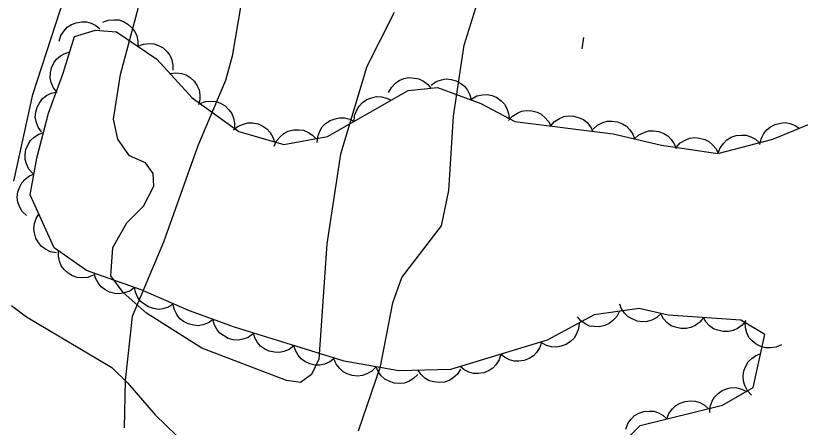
# Model space of a CAD drawing. Extents: x 282461 to 284471, y 5554090 to 5557646.
# Drawn here: x 283789.6 to 283845.1, y 5555238.5 to 5555267.6 of the extents above; entities that cross this region are included whole.
import ezdxf

# ---------------------------------------------------------------- set-up
doc = ezdxf.new("R2010")
doc.units = 0
for name, color, linetype in [('Niveau 1', 7, 'Continuous'), ('Niveau 2', 7, 'Continuous'), ('Niveau 22', 7, 'Continuous'), ('Niveau 3', 7, 'Continuous'), ('Niveau 44', 7, 'Continuous')]:
    doc.layers.add(name, color=color, linetype=linetype)

msp = doc.modelspace()

# ---------------------------------------------------------------- linework, layer by layer
at = {"layer": 'Niveau 1'}
for points in [[(283816.36, 5555267.84), (283814.42, 5555264.01), (283812.56, 5555257.81), (283811.59, 5555251.47), (283811.02, 5555243.32), (283810.51, 5555242.22), (283809.74, 5555241.67), (283808.74, 5555241.81), (283802.75, 5555244.1), (283798.84, 5555246.58), (283797.19, 5555248.03), (283796.33, 5555249.2), (283796.48, 5555251.22), (283797.45, 5555252.95), (283798.63, 5555254.13), (283799.36, 5555255.56), (283799.33, 5555256.44), (283798.77, 5555257.21), (283797.64, 5555257.71), (283796.82, 5555258.88), (283796.52, 5555260.29), (283797.01, 5555263.46), (283798.63, 5555269.55)], [(283813.82, 5555238.25), (283815.39, 5555242.8), (283816.26, 5555247.3), (283816.9, 5555249.1), (283819.7, 5555252.76), (283820.21, 5555255.25), (283820.55, 5555260.51), (283821.31, 5555265.54), (283822.36, 5555268.95)]]:
    msp.add_lwpolyline(points, dxfattribs=at)
at = {"layer": 'Niveau 2'}
msp.add_lwpolyline([(283789.48, 5555255.91), (283790.81, 5555262.03), (283792.77, 5555268.06), (283795.07, 5555273.17), (283795.96, 5555279.01), (283797.01, 5555282.29), (283798.3, 5555289.62), (283799.15, 5555292.9), (283802.26, 5555299.79), (283803.61, 5555304.02), (283807.98, 5555313.29), (283808.74, 5555315.75)], dxfattribs=at)
at = {"layer": 'Niveau 22'}
for points in [[(283824.59, 5555299.83), (283823.32, 5555298.59), (283821.26, 5555296.67), (283819.55, 5555295.31), (283817.37, 5555293.17), (283816.91, 5555292.15), (283815.76, 5555290.22), (283812.57, 5555285.86), (283809.46, 5555281.33), (283808.43, 5555279.41), (283807.27, 5555276.69), (283806.23, 5555273.29), (283805.76, 5555269.78), (283804.91, 5555264.74), (283804.44, 5555263.04), (283802.48, 5555258.4), (283800.05, 5555251.6), (283797.83, 5555246.34), (283797.34, 5555241.81), (283797.26, 5555238.46)], [(283789.3, 5555247.12), (283790.36, 5555246.32), (283796.4, 5555242.72), (283797.52, 5555241.63), (283799.47, 5555239.38), (283801.71, 5555237.2), (283806.59, 5555233.53), (283811.17, 5555231.02), (283813.11, 5555229.76), (283815.23, 5555228.16), (283817.22, 5555226.78), (283818.75, 5555225.98), (283821.56, 5555225.03), (283823.84, 5555224.7), (283825.94, 5555224.72), (283828.39, 5555224.46), (283830.32, 5555224.07), (283831.72, 5555223.56), (283833.54, 5555222.48), (283839.64, 5555219.29), (283842.23, 5555217.68), (283844.11, 5555216.31)]]:
    msp.add_lwpolyline(points, dxfattribs=at)
at = {"layer": 'Niveau 3'}
msp.add_line((283829.63, 5555265.27), (283829.75, 5555266.06), dxfattribs=at)
at = {"layer": 'Niveau 44'}
for points in [[(283792.67, 5555265.82), (283792.8, 5555266.22), (283793.03, 5555266.55), (283793.25, 5555266.8), (283793.55, 5555266.99), (283793.89, 5555267.12), (283794.27, 5555267.17), (283794.6, 5555267.18), (283794.93, 5555267.08), (283795.27, 5555266.92), (283795.55, 5555266.69)], [(283795.76, 5555267.15), (283796.15, 5555267.3), (283796.56, 5555267.33), (283796.89, 5555267.32), (283797.22, 5555267.2), (283797.54, 5555267.02), (283797.82, 5555266.75), (283798.03, 5555266.5), (283798.16, 5555266.18), (283798.24, 5555265.81), (283798.24, 5555265.45)], [(283831.91, 5555236.81), (283833.74, 5555238.62), (283839.56, 5555240.07), (283841.73, 5555241.31), (283842.55, 5555245.05), (283840.85, 5555246.08), (283835.72, 5555246.44), (283833.67, 5555246.9), (283830.48, 5555246.46), (283827.16, 5555244.65), (283820.33, 5555242.58), (283816.68, 5555242.48), (283812.81, 5555243.17), (283805.07, 5555245.58), (283801.88, 5555246.73), (283798.47, 5555248.21), (283794.6, 5555249.59), (283792.32, 5555251.19), (283790.63, 5555254.94), (283791.1, 5555257.54), (283791.92, 5555260.72), (283792.96, 5555263.55), (283793.77, 5555266.15), (283795.25, 5555266.6), (283796.74, 5555266.48), (283799.58, 5555264.54), (283802.07, 5555261.81), (283805.37, 5555259.42), (283808.55, 5555258.5), (283811.64, 5555259.06), (283817.35, 5555262.32), (283819.41, 5555262.54), (283822.48, 5555261.4), (283824.87, 5555260.14), (283831.83, 5555259.26), (283835.25, 5555258.45), (283839.23, 5555257.87), (283843.11, 5555258.88), (283846.08, 5555260.11)], [(283798.24, 5555265.45), (283798.63, 5555265.61), (283799.04, 5555265.64), (283799.37, 5555265.62), (283799.7, 5555265.51), (283800.02, 5555265.33), (283800.3, 5555265.06), (283800.51, 5555264.81), (283800.64, 5555264.48), (283800.72, 5555264.12), (283800.72, 5555263.76)], [(283792.54, 5555262.19), (283792.28, 5555262.52), (283792.12, 5555262.89), (283792.04, 5555263.22), (283792.06, 5555263.57), (283792.14, 5555263.93), (283792.31, 5555264.27), (283792.49, 5555264.54), (283792.76, 5555264.77), (283793.08, 5555264.95), (283793.43, 5555265.06)], [(283800.51, 5555263.52), (283800.93, 5555263.58), (283801.33, 5555263.52), (283801.65, 5555263.43), (283801.94, 5555263.23), (283802.21, 5555262.98), (283802.42, 5555262.66), (283802.57, 5555262.37), (283802.62, 5555262.02), (283802.62, 5555261.65), (283802.53, 5555261.3)], [(283815.96, 5555262.17), (283816.16, 5555262.54), (283816.44, 5555262.83), (283816.71, 5555263.03), (283817.04, 5555263.16), (283817.4, 5555263.23), (283817.78, 5555263.2), (283818.1, 5555263.15), (283818.42, 5555262.99), (283818.71, 5555262.77), (283818.95, 5555262.49)], [(283818.97, 5555262.7), (283819.31, 5555262.95), (283819.7, 5555263.08), (283820.02, 5555263.14), (283820.37, 5555263.1), (283820.73, 5555263.01), (283821.06, 5555262.81), (283821.33, 5555262.62), (283821.54, 5555262.34), (283821.7, 5555262.01), (283821.79, 5555261.66)], [(283791.43, 5555259.39), (283791.19, 5555259.73), (283791.06, 5555260.12), (283790.99, 5555260.44), (283791.03, 5555260.79), (283791.12, 5555261.15), (283791.31, 5555261.48), (283791.5, 5555261.75), (283791.79, 5555261.96), (283792.12, 5555262.13), (283792.47, 5555262.21)], [(283813.53, 5555260.14), (283813.56, 5555260.56), (283813.71, 5555260.93), (283813.87, 5555261.22), (283814.12, 5555261.47), (283814.42, 5555261.68), (283814.78, 5555261.81), (283815.1, 5555261.89), (283815.45, 5555261.87), (283815.81, 5555261.79), (283816.14, 5555261.63)], [(283821.83, 5555261.74), (283822.2, 5555261.94), (283822.6, 5555262.02), (283822.93, 5555262.04), (283823.27, 5555261.96), (283823.61, 5555261.82), (283823.91, 5555261.59), (283824.15, 5555261.36), (283824.32, 5555261.05), (283824.44, 5555260.7), (283824.48, 5555260.34)], [(283802.63, 5555261.41), (283803.02, 5555261.55), (283803.43, 5555261.57), (283803.76, 5555261.54), (283804.09, 5555261.42), (283804.4, 5555261.23), (283804.67, 5555260.95), (283804.87, 5555260.7), (283805, 5555260.37), (283805.07, 5555260), (283805.06, 5555259.64)], [(283824.44, 5555260.19), (283824.71, 5555260.51), (283825.06, 5555260.72), (283825.36, 5555260.86), (283825.71, 5555260.91), (283826.08, 5555260.89), (283826.45, 5555260.78), (283826.75, 5555260.65), (283827.01, 5555260.42), (283827.25, 5555260.14), (283827.42, 5555259.82)], [(283827.42, 5555259.82), (283827.69, 5555260.13), (283828.04, 5555260.35), (283828.34, 5555260.48), (283828.69, 5555260.53), (283829.06, 5555260.51), (283829.42, 5555260.4), (283829.73, 5555260.28), (283829.99, 5555260.05), (283830.23, 5555259.76), (283830.39, 5555259.44)], [(283805, 5555259.53), (283805.32, 5555259.79), (283805.7, 5555259.95), (283806.02, 5555260.04), (283806.37, 5555260.03), (283806.73, 5555259.96), (283807.08, 5555259.79), (283807.36, 5555259.62), (283807.58, 5555259.35), (283807.78, 5555259.03), (283807.89, 5555258.69)], [(283810.92, 5555258.65), (283810.95, 5555259.07), (283811.1, 5555259.45), (283811.26, 5555259.74), (283811.51, 5555259.98), (283811.82, 5555260.19), (283812.18, 5555260.32), (283812.49, 5555260.4), (283812.84, 5555260.38), (283813.21, 5555260.3), (283813.53, 5555260.14)], [(283830.42, 5555259.59), (283830.73, 5555259.88), (283831.1, 5555260.05), (283831.41, 5555260.16), (283831.76, 5555260.16), (283832.13, 5555260.11), (283832.48, 5555259.96), (283832.77, 5555259.8), (283833.01, 5555259.55), (283833.22, 5555259.24), (283833.34, 5555258.9)], [(283842.2, 5555258.5), (283842.29, 5555258.91), (283842.48, 5555259.27), (283842.68, 5555259.54), (283842.96, 5555259.75), (283843.28, 5555259.92), (283843.66, 5555260.01), (283843.98, 5555260.05), (283844.33, 5555259.98), (283844.68, 5555259.85), (283844.98, 5555259.65)], [(283807.87, 5555258.38), (283808.04, 5555258.76), (283808.31, 5555259.07), (283808.55, 5555259.29), (283808.87, 5555259.44), (283809.23, 5555259.53), (283809.61, 5555259.54), (283809.94, 5555259.51), (283810.26, 5555259.37), (283810.57, 5555259.17), (283810.83, 5555258.91)], [(283833.34, 5555258.9), (283833.65, 5555259.18), (283834.02, 5555259.36), (283834.33, 5555259.46), (283834.69, 5555259.47), (283835.05, 5555259.42), (283835.4, 5555259.27), (283835.69, 5555259.11), (283835.93, 5555258.85), (283836.14, 5555258.55), (283836.27, 5555258.21)], [(283790.82, 5555256.44), (283790.54, 5555256.76), (283790.37, 5555257.13), (283790.28, 5555257.44), (283790.27, 5555257.8), (283790.33, 5555258.16), (283790.49, 5555258.51), (283790.65, 5555258.79), (283790.92, 5555259.03), (283791.23, 5555259.23), (283791.57, 5555259.35)], [(283836.28, 5555258.3), (283836.57, 5555258.61), (283836.92, 5555258.82), (283837.22, 5555258.95), (283837.57, 5555258.99), (283837.94, 5555258.96), (283838.3, 5555258.85), (283838.6, 5555258.71), (283838.86, 5555258.48), (283839.1, 5555258.19), (283839.25, 5555257.87)], [(283839.25, 5555257.88), (283839.39, 5555258.27), (283839.64, 5555258.6), (283839.86, 5555258.84), (283840.17, 5555259.01), (283840.52, 5555259.13), (283840.9, 5555259.17), (283841.23, 5555259.16), (283841.56, 5555259.05), (283841.89, 5555258.87), (283842.16, 5555258.63)], [(283790.36, 5555253.47), (283790.07, 5555253.76), (283789.87, 5555254.12), (283789.75, 5555254.43), (283789.72, 5555254.78), (283789.76, 5555255.15), (283789.89, 5555255.51), (283790.03, 5555255.8), (283790.27, 5555256.06), (283790.57, 5555256.28), (283790.9, 5555256.43)], [(283792.48, 5555250.84), (283792.06, 5555250.91), (283791.7, 5555251.1), (283791.43, 5555251.28), (283791.21, 5555251.56), (283791.03, 5555251.88), (283790.93, 5555252.25), (283790.88, 5555252.57), (283790.94, 5555252.92), (283791.05, 5555253.27), (283791.24, 5555253.58)], [(283795.09, 5555249.25), (283794.7, 5555249.1), (283794.29, 5555249.07), (283793.96, 5555249.09), (283793.63, 5555249.21), (283793.31, 5555249.4), (283793.04, 5555249.67), (283792.83, 5555249.92), (283792.7, 5555250.25), (283792.63, 5555250.61), (283792.63, 5555250.97)], [(283797.99, 5555248.38), (283797.66, 5555248.13), (283797.27, 5555248), (283796.95, 5555247.93), (283796.6, 5555247.96), (283796.24, 5555248.05), (283795.9, 5555248.24), (283795.64, 5555248.43), (283795.43, 5555248.71), (283795.25, 5555249.04), (283795.16, 5555249.39)], [(283800.76, 5555247.22), (283800.41, 5555246.99), (283800.01, 5555246.88), (283799.69, 5555246.84), (283799.34, 5555246.89), (283798.99, 5555247.01), (283798.67, 5555247.22), (283798.41, 5555247.42), (283798.22, 5555247.72), (283798.07, 5555248.06), (283798, 5555248.41)], [(283835.22, 5555246.55), (283834.92, 5555246.26), (283834.56, 5555246.08), (283834.24, 5555245.98), (283833.89, 5555245.96), (283833.52, 5555246.01), (283833.17, 5555246.16), (283832.88, 5555246.31), (283832.64, 5555246.57), (283832.43, 5555246.87), (283832.29, 5555247.21)], [(283803.56, 5555246.13), (283803.22, 5555245.88), (283802.83, 5555245.75), (283802.51, 5555245.68), (283802.16, 5555245.71), (283801.8, 5555245.81), (283801.47, 5555245.99), (283801.2, 5555246.18), (283800.99, 5555246.47), (283800.82, 5555246.8), (283800.73, 5555247.14)], [(283832.27, 5555246.71), (283832.09, 5555246.33), (283831.81, 5555246.04), (283831.55, 5555245.83), (283831.23, 5555245.69), (283830.87, 5555245.61), (283830.49, 5555245.62), (283830.16, 5555245.66), (283829.84, 5555245.82), (283829.54, 5555246.03), (283829.3, 5555246.3)], [(283806.38, 5555245.11), (283806.04, 5555244.86), (283805.66, 5555244.73), (283805.33, 5555244.66), (283804.98, 5555244.69), (283804.63, 5555244.79), (283804.29, 5555244.98), (283804.03, 5555245.16), (283803.81, 5555245.45), (283803.64, 5555245.78), (283803.56, 5555246.13)], [(283838.21, 5555246.27), (283837.95, 5555245.94), (283837.62, 5555245.7), (283837.32, 5555245.55), (283836.98, 5555245.48), (283836.61, 5555245.48), (283836.24, 5555245.57), (283835.93, 5555245.68), (283835.65, 5555245.89), (283835.39, 5555246.16), (283835.21, 5555246.48)], [(283841.2, 5555246.06), (283840.95, 5555245.73), (283840.61, 5555245.49), (283840.32, 5555245.34), (283839.97, 5555245.27), (283839.6, 5555245.27), (283839.23, 5555245.36), (283838.92, 5555245.47), (283838.64, 5555245.68), (283838.39, 5555245.95), (283838.21, 5555246.27)], [(283829.43, 5555245.89), (283829.39, 5555245.47), (283829.24, 5555245.1), (283829.07, 5555244.81), (283828.82, 5555244.57), (283828.51, 5555244.36), (283828.15, 5555244.24), (283827.83, 5555244.17), (283827.48, 5555244.2), (283827.12, 5555244.29), (283826.8, 5555244.45)], [(283843.72, 5555244.34), (283843.34, 5555244.17), (283842.94, 5555244.11), (283842.61, 5555244.11), (283842.27, 5555244.21), (283841.94, 5555244.37), (283841.65, 5555244.62), (283841.42, 5555244.86), (283841.27, 5555245.18), (283841.17, 5555245.54), (283841.15, 5555245.9)], [(283809.27, 5555244.27), (283808.94, 5555244.01), (283808.56, 5555243.86), (283808.24, 5555243.78), (283807.89, 5555243.8), (283807.53, 5555243.88), (283807.19, 5555244.05), (283806.91, 5555244.23), (283806.69, 5555244.5), (283806.5, 5555244.82), (283806.4, 5555245.17)], [(283826.76, 5555244.53), (283826.64, 5555244.13), (283826.41, 5555243.79), (283826.19, 5555243.55), (283825.89, 5555243.36), (283825.55, 5555243.22), (283825.17, 5555243.18), (283824.84, 5555243.17), (283824.5, 5555243.27), (283824.17, 5555243.43), (283823.89, 5555243.66)], [(283812.13, 5555243.38), (283811.81, 5555243.12), (283811.43, 5555242.97), (283811.11, 5555242.89), (283810.76, 5555242.9), (283810.4, 5555242.98), (283810.05, 5555243.16), (283809.78, 5555243.33), (283809.56, 5555243.61), (283809.37, 5555243.93), (283809.27, 5555244.27)], [(283815.07, 5555242.77), (283814.78, 5555242.47), (283814.42, 5555242.27), (283814.11, 5555242.15), (283813.76, 5555242.12), (283813.39, 5555242.15), (283813.03, 5555242.28), (283812.74, 5555242.43), (283812.48, 5555242.67), (283812.26, 5555242.97), (283812.11, 5555243.29)], [(283823.89, 5555243.66), (283823.77, 5555243.26), (283823.54, 5555242.92), (283823.32, 5555242.68), (283823.02, 5555242.49), (283822.68, 5555242.35), (283822.29, 5555242.31), (283821.97, 5555242.3), (283821.63, 5555242.4), (283821.3, 5555242.56), (283821.02, 5555242.79)], [(283841.61, 5555240.78), (283841.33, 5555241.08), (283841.14, 5555241.45), (283841.04, 5555241.76), (283841.02, 5555242.11), (283841.07, 5555242.48), (283841.21, 5555242.83), (283841.36, 5555243.12), (283841.62, 5555243.37), (283841.92, 5555243.58), (283842.26, 5555243.71)], [(283818.02, 5555242.24), (283817.73, 5555241.94), (283817.38, 5555241.74), (283817.07, 5555241.62), (283816.72, 5555241.59), (283816.35, 5555241.63), (283815.99, 5555241.76), (283815.69, 5555241.9), (283815.44, 5555242.14), (283815.22, 5555242.44), (283815.07, 5555242.77)], [(283821.05, 5555242.6), (283820.82, 5555242.25), (283820.51, 5555241.98), (283820.24, 5555241.8), (283819.9, 5555241.7), (283819.53, 5555241.66), (283819.15, 5555241.71), (283818.83, 5555241.79), (283818.53, 5555241.98), (283818.26, 5555242.22), (283818.05, 5555242.52)], [(283838.65, 5555239.55), (283838.68, 5555239.97), (283838.83, 5555240.35), (283838.99, 5555240.64), (283839.24, 5555240.88), (283839.54, 5555241.09), (283839.9, 5555241.23), (283840.22, 5555241.31), (283840.57, 5555241.28), (283840.93, 5555241.2), (283841.26, 5555241.04)], [(283835.63, 5555239.09), (283835.77, 5555239.48), (283836.02, 5555239.81), (283836.25, 5555240.04), (283836.56, 5555240.21), (283836.91, 5555240.33), (283837.29, 5555240.36), (283837.62, 5555240.35), (283837.95, 5555240.24), (283838.28, 5555240.06), (283838.54, 5555239.82)], [(283832.72, 5555238.37), (283832.86, 5555238.76), (283833.11, 5555239.08), (283833.34, 5555239.32), (283833.65, 5555239.49), (283834, 5555239.61), (283834.38, 5555239.64), (283834.7, 5555239.63), (283835.04, 5555239.51), (283835.36, 5555239.33), (283835.63, 5555239.09)]]:
    msp.add_lwpolyline(points, dxfattribs=at)

doc.saveas('drawing.dxf')
